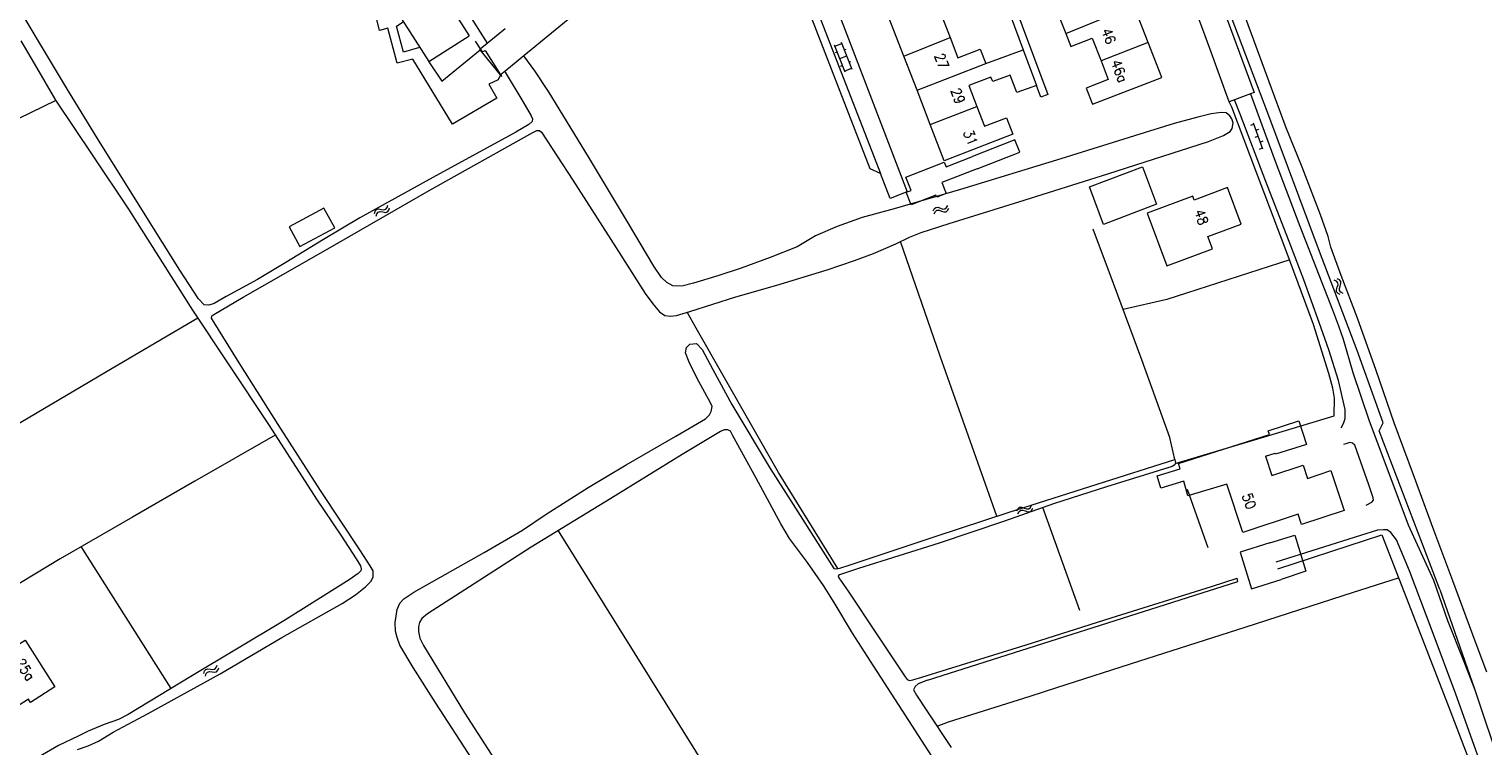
# Model space of a CAD drawing. Header units: metres. Extents: x 189705 to 199106, y 581686 to 588448.
# Tile 375 of 555: x 195532 to 195763, y 587308 to 587422. Entities that reach past the tile are written whole.
import ezdxf

# ---------------------------------------------------------------- set-up
doc = ezdxf.new("R2010")
doc.units = ezdxf.units.M
doc.layers.add('B-WA-OG-GBKN-G', color=7, linetype='Continuous', lineweight=18)
doc.styles.add('Style-STANDARD', font='STANDARD.shx')

msp = doc.modelspace()

# ---------------------------------------------------------------- linework, layer by layer
at = {"layer": 'B-WA-OG-GBKN-G'}
for p, q in [((195661.607, 587415.146), (195659.938, 587419.432)), ((195660.01, 587419.246), (195661.129, 587419.681)), ((195662.726, 587415.581), (195661.056, 587419.867)), ((195660.076, 587418.251), (195660.355, 587418.36)), ((195660.773, 587417.289), (195661.891, 587417.724)), ((195661.51, 587418.703), (195661.789, 587418.812)), ((195662.271, 587416.748), (195662.551, 587416.857)), ((195660.91, 587416.11), (195661.189, 587416.219)), ((195661.535, 587415.332), (195662.653, 587415.767)), ((195725.935, 587406.719), (195726.405, 587406.889)), ((195727.837, 587402.941), (195726.337, 587407.077)), ((195726.746, 587405.949), (195727.216, 587406.12)), ((195726.617, 587404.839), (195727.087, 587405.009)), ((195727.299, 587402.959), (195727.769, 587403.129)), ((195727.428, 587404.069), (195727.898, 587404.24)), ((195589.03, 587393.67), (195589.153, 587394.06)), ((195677.703, 587393.667), (195677.901, 587394.024)), ((195587.034, 587392.734), (195587.155, 587393.123)), ((195587.155, 587393.123), (195587.359, 587393.378)), ((195587.295, 587392.312), (195587.42, 587392.7)), ((195587.359, 587393.378), (195587.689, 587393.455)), ((195587.42, 587392.7), (195587.626, 587392.955)), ((195587.626, 587392.955), (195587.944, 587393.029)), ((195587.689, 587393.455), (195588.091, 587393.396)), ((195587.944, 587393.029), (195588.355, 587392.975)), ((195588.091, 587393.396), (195588.496, 587393.337)), ((195588.355, 587392.975), (195588.759, 587392.914)), ((195588.496, 587393.337), (195588.817, 587393.409)), ((195588.759, 587392.914), (195589.08, 587392.985)), ((195588.817, 587393.409), (195589.03, 587393.67)), ((195589.08, 587392.985), (195589.291, 587393.248)), ((195589.291, 587393.248), (195589.415, 587393.638)), ((195675.562, 587393.142), (195675.758, 587393.499)), ((195675.735, 587392.677), (195675.934, 587393.033)), ((195675.758, 587393.499), (195676.008, 587393.71)), ((195675.934, 587393.033), (195676.186, 587393.242)), ((195676.008, 587393.71), (195676.346, 587393.72)), ((195676.186, 587393.242), (195676.512, 587393.252)), ((195676.346, 587393.72), (195676.729, 587393.583)), ((195676.512, 587393.252), (195676.905, 587393.118)), ((195676.729, 587393.583), (195677.114, 587393.446)), ((195676.905, 587393.118), (195677.288, 587392.979)), ((195677.114, 587393.446), (195677.443, 587393.453)), ((195677.288, 587392.979), (195677.617, 587392.986)), ((195677.443, 587393.453), (195677.703, 587393.667)), ((195677.617, 587392.986), (195677.877, 587393.201)), ((195677.877, 587393.201), (195678.074, 587393.559)), ((195739.974, 587382.192), (195739.61, 587382.378)), ((195739.515, 587382.003), (195739.15, 587382.189)), ((195739.507, 587380.646), (195739.632, 587381.033)), ((195739.529, 587380.308), (195739.507, 587380.646)), ((195739.737, 587381.751), (195739.515, 587382.003)), ((195739.748, 587380.065), (195739.529, 587380.308)), ((195739.632, 587381.033), (195739.755, 587381.422)), ((195739.755, 587381.422), (195739.737, 587381.751)), ((195740.111, 587379.881), (195739.748, 587380.065)), ((195739.969, 587380.827), (195740.09, 587381.224)), ((195739.99, 587380.502), (195739.969, 587380.827)), ((195740.198, 587381.941), (195739.974, 587382.192)), ((195740.208, 587380.256), (195739.99, 587380.502)), ((195740.09, 587381.224), (195740.216, 587381.612)), ((195740.216, 587381.612), (195740.198, 587381.941)), ((195740.571, 587380.07), (195740.208, 587380.256)), ((195688.842, 587345.591), (195689.038, 587345.949)), ((195689.016, 587345.126), (195689.214, 587345.482)), ((195689.038, 587345.949), (195689.288, 587346.16)), ((195689.214, 587345.482), (195689.467, 587345.692)), ((195689.288, 587346.16), (195689.627, 587346.17)), ((195689.467, 587345.692), (195689.793, 587345.702)), ((195689.627, 587346.17), (195690.01, 587346.033)), ((195689.793, 587345.702), (195690.185, 587345.568)), ((195690.01, 587346.033), (195690.394, 587345.896)), ((195690.185, 587345.568), (195690.569, 587345.429)), ((195690.394, 587345.896), (195690.723, 587345.904)), ((195690.569, 587345.429), (195690.898, 587345.437)), ((195690.723, 587345.904), (195690.983, 587346.118)), ((195690.898, 587345.437), (195691.157, 587345.652)), ((195690.983, 587346.118), (195691.181, 587346.476)), ((195691.157, 587345.652), (195691.355, 587346.01)), ((195559.968, 587319.803), (195560.089, 587320.192)), ((195560.089, 587320.192), (195560.292, 587320.448)), ((195560.292, 587320.448), (195560.622, 587320.525)), ((195560.354, 587319.769), (195560.56, 587320.025)), ((195560.56, 587320.025), (195560.878, 587320.1)), ((195560.622, 587320.525), (195561.024, 587320.467)), ((195560.878, 587320.1), (195561.289, 587320.046)), ((195561.024, 587320.467), (195561.429, 587320.409)), ((195561.289, 587320.046), (195561.692, 587319.986)), ((195561.429, 587320.409), (195561.75, 587320.482)), ((195561.692, 587319.986), (195562.013, 587320.059)), ((195561.75, 587320.482), (195561.962, 587320.743)), ((195561.962, 587320.743), (195562.084, 587321.133)), ((195562.013, 587320.059), (195562.225, 587320.322)), ((195562.225, 587320.322), (195562.347, 587320.712)), ((195560.231, 587319.381), (195560.354, 587319.769))]:
    msp.add_line(p, q, dxfattribs=at)
at = {"layer": 'B-WA-OG-GBKN-G', "flags": 128}
for points in [[(195680.428, 587447.014), (195686.398, 587431.586), (195686.398, 587427.985), (195689.848, 587418.679)], [(195681.548, 587447.445), (195687.598, 587431.81), (195687.598, 587428.2), (195693.755, 587411.593), (195692.63, 587411.176), (195691.943, 587413.028)], [(195655.581, 587437.58), (195661.636, 587421.809), (195671.469, 587396.159)], [(195607.022, 587414.723), (195606.629, 587413.956), (195605.153, 587413.229), (195606.425, 587411.003), (195599.376, 587406.891), (195593.094, 587417.233), (195590.61, 587416.563), (195589.147, 587422.099), (195587.836, 587421.753), (195587.379, 587423.482), (195588.053, 587423.66), (195587.472, 587425.859), (195585.274, 587425.278), (195583.383, 587434.171), (195590.236, 587435.628), (195590.814, 587434.722)], [(195590.814, 587434.722), (195592.534, 587435.82), (195602.049, 587420.912)], [(195667.24, 587399.102), (195665.611, 587399.82), (195652.318, 587434.06), (195653.038, 587435.694)], [(195653.038, 587435.694), (195667.24, 587399.102)], [(195586.118, 587431.725), (195595.638, 587416.842), (195602.049, 587420.912)], [(195722.471, 587410.463), (195719.455, 587418.893), (195715.026, 587430.823), (195715.159, 587430.872)], [(195722.336, 587430.903), (195721.259, 587425.952), (195726.438, 587411.922), (195725.891, 587411.721)], [(195755.885, 587333.097), (195746.253, 587358.292), (195746.917, 587359.523), (195742.782, 587371.032), (195736.839, 587386.717), (195728.613, 587408.656), (195721.629, 587427.088), (195724.428, 587431.332), (195727.248, 587432.468)], [(195607.668, 587415.253), (195607.721, 587415.165), (195610.531, 587410.492), (195611.841, 587408.231), (195612.092, 587407.757), (195612.008, 587407.338), (195611.479, 587406.864), (195609.443, 587405.608), (195596.272, 587398.426), (195584.694, 587392.053), (195578.967, 587388.632), (195572.972, 587384.976), (195568.5, 587382.252), (195563.537, 587379.573), (195561.626, 587378.466), (195560.789, 587378.187), (195560.037, 587378.27), (195559.116, 587379.191), (195556.189, 587383.74), (195550.708, 587392.534), (195543.133, 587404.651), (195538.516, 587412.132), (195534.752, 587418.467), (195528.268, 587429.323)], [(195697.793, 587428.3), (195699.084, 587424.97), (195695.681, 587423.651), (195696.593, 587421.297)], [(195601.655, 587424.826), (195604.917, 587419.747)], [(195619.47, 587424.943), (195610.709, 587417.75)], [(195670.927, 587417.71), (195668.63, 587423.662), (195669.774, 587424.104)], [(195680.457, 587425.352), (195676.976, 587424.006), (195678.28, 587420.632)], [(195696.593, 587421.297), (195707.398, 587425.667)], [(195709.648, 587419.866), (195707.398, 587425.667)], [(195763.356, 587320.022), (195761.645, 587324.481), (195757.937, 587334.502), (195754.935, 587342.53), (195751.698, 587351.283), (195748.669, 587359.543), (195745.785, 587367.827), (195742.828, 587376.115), (195740.223, 587382.895), (195738.633, 587387.415), (195738.186, 587389.085), (195736.964, 587392.542), (195734.055, 587400.072), (195731.522, 587406.34), (195728.825, 587413.615), (195726.033, 587421.242), (195724.982, 587424.074)], [(195594.169, 587419.04), (195591.632, 587418.336), (195590.539, 587422.45), (195591.591, 587423.114)], [(195604.917, 587419.747), (195607.734, 587422.059)], [(195530.984, 587420.119), (195533.091, 587416.538), (195536.465, 587410.706), (195542.394, 587401.903), (195548.048, 587393.436), (195558.207, 587377.396), (195563.829, 587368.908), (195570.316, 587359.106), (195577.832, 587347.463), (195581.694, 587341.712), (195584.148, 587337.972), (195584.818, 587336.856), (195584.929, 587336.41), (195584.873, 587336.075), (195584.427, 587335.628), (195583.005, 587334.624), (195572.641, 587328.165), (195557.945, 587319.311), (195547.983, 587313.299), (195546.45, 587312.49), (195544.191, 587311.708), (195541.671, 587310.657), (195540.054, 587309.875), (195536.959, 587308.368), (195533.167, 587306.164)], [(195602.975, 587420.046), (195603.799, 587418.829)], [(195603.799, 587418.829), (195604.917, 587419.747)], [(195670.927, 587417.71), (195678.28, 587420.632)], [(195678.28, 587420.632), (195679.516, 587417.436), (195683.031, 587418.795), (195683.911, 587416.52)], [(195696.593, 587421.297), (195697.407, 587419.198), (195700.799, 587420.513), (195702.188, 587416.931)], [(195702.188, 587416.931), (195703.328, 587413.989), (195699.818, 587412.628), (195700.814, 587410.059), (195711.801, 587414.318), (195709.648, 587419.866)], [(195709.648, 587419.866), (195702.188, 587416.931)], [(195595.667, 587416.803), (195597.715, 587413.726), (195603.783, 587418.667)], [(195603.783, 587418.667), (195603.711, 587418.756), (195603.799, 587418.829)], [(195607.022, 587414.723), (195603.783, 587418.667)], [(195603.799, 587418.829), (195604.117, 587418.359), (195604.573, 587418.559), (195607.022, 587414.723)], [(195610.709, 587417.75), (195607.668, 587415.253)], [(195673.703, 587389.747), (195678.136, 587391.142), (195689.158, 587394.594), (195703.245, 587399.05), (195719.195, 587404.173), (195721.602, 587405.086), (195722.662, 587405.756), (195722.968, 587406.203), (195723.108, 587407.096), (195722.913, 587407.765), (195722.606, 587408.212), (195722.02, 587408.686), (195721.24, 587408.77), (195719.622, 587408.519), (195717.503, 587408.016), (195713.788, 587407.015), (195707.514, 587405.034), (195695.819, 587401.411), (195679.895, 587396.567), (195669.374, 587393.474), (195664.348, 587392.086), (195660.388, 587390.663), (195656.93, 587389.184), (195655.341, 587388.235), (195654.03, 587387.454), (195649.751, 587385.76), (195645.123, 587384.058), (195641.467, 587382.869), (195637.592, 587381.697), (195635.723, 587381.223), (195634.301, 587381.279), (195633.381, 587381.781), (195632.517, 587382.59), (195631.318, 587384.404), (195627.116, 587391.399), (195620.969, 587401.703), (195614.71, 587411.946), (195612.429, 587415.338), (195610.709, 587417.75)], [(195673.022, 587412.283), (195670.927, 587417.71)], [(195683.911, 587416.52), (195689.848, 587418.679)], [(195689.848, 587418.679), (195691.943, 587413.028)], [(195607.668, 587415.253), (195607.022, 587414.723)], [(195607.022, 587414.723), (195607.196, 587414.437)], [(195673.022, 587412.283), (195683.911, 587416.52)], [(195691.943, 587413.028), (195688.865, 587411.899), (195687.777, 587414.674), (195685.057, 587413.658), (195684.74, 587414.375)], [(195675.126, 587406.833), (195673.022, 587412.283)], [(195684.74, 587414.375), (195681.24, 587413.022), (195682.522, 587409.707)], [(195471.374, 587375.464), (195477.98, 587378.902), (195487.451, 587384.005), (195502.651, 587392.643), (195517.711, 587400.866), (195530.705, 587407.87), (195536.498, 587410.657)], [(195723.342, 587410.783), (195722.471, 587410.463)], [(195722.933, 587409.573), (195722.471, 587410.463)], [(195725.891, 587411.721), (195723.342, 587410.783)], [(195740.251, 587358.729), (195740.621, 587359.412), (195740.905, 587360.237), (195740.905, 587361.631), (195739.799, 587366.258), (195738.27, 587371.105), (195736.735, 587375.458), (195734.35, 587382.215), (195732.254, 587387.607), (195728.309, 587397.83), (195724.25, 587408.474), (195723.342, 587410.783)], [(195725.891, 587411.721), (195727.1, 587408.394), (195729.764, 587401.042), (195733.682, 587390.71), (195738.875, 587377.452), (195739.805, 587374.918), (195740.573, 587372.784), (195742.108, 587367.521), (195744.686, 587359.837), (195746.989, 587353.692), (195750.875, 587343.356), (195754.895, 587334.573), (195757.087, 587328.203), (195759.589, 587321.945), (195761.425, 587317.219)], [(195675.126, 587406.833), (195682.522, 587409.707)], [(195682.522, 587409.707), (195683.729, 587406.584), (195687.187, 587407.921), (195688.202, 587405.295), (195677.341, 587401.095), (195675.126, 587406.833)], [(195713.946, 587353.093), (195727.04, 587357.03), (195739.132, 587360.665), (195739.173, 587363.466), (195738.924, 587365.026), (195738.316, 587367.381), (195735.842, 587375.135), (195731.546, 587386.831), (195726.808, 587399.262), (195722.933, 587409.573)], [(195539.972, 587307.731), (195541.645, 587308.317), (195543.262, 587309.07), (195545.605, 587310.465), (195551.167, 587313.471), (195562.555, 587319.767), (195572.354, 587325.501), (195581.93, 587330.906), (195584.008, 587332.291), (195585.625, 587333.547), (195586.489, 587334.44), (195586.796, 587335.138), (195586.824, 587336.059), (195586.35, 587336.868), (195584.705, 587339.407), (195578.47, 587348.812), (195571.785, 587359.291), (195565.606, 587369.039), (195561.353, 587375.852), (195561.214, 587376.131), (195561.27, 587376.494), (195561.548, 587376.745), (195566.233, 587379.452), (195579.622, 587387.139), (195595.713, 587396.386), (195612.133, 587405.601), (195612.747, 587405.88), (195613.193, 587405.88), (195613.528, 587405.657), (195618.453, 587398.014), (195625.323, 587387.288), (195629.941, 587380.077), (195631.14, 587378.402), (195632.199, 587377.119), (195633.036, 587376.561), (195633.956, 587376.449), (195634.876, 587376.588), (195636.995, 587377.175), (195644.288, 587379.543), (195650.816, 587381.389), (195658.791, 587383.817), (195663.12, 587385.261), (195666.104, 587386.377), (195669.645, 587387.912)], [(195682.553, 587399.835), (195689.3, 587402.485), (195688.547, 587404.401), (195681.8, 587401.752)], [(195671.469, 587396.159), (195672.072, 587396.395), (195671.239, 587398.515), (195677.31, 587400.9), (195677.621, 587400.11), (195681.8, 587401.752)], [(195671.317, 587396.099), (195668.787, 587395.116), (195667.24, 587399.102)], [(195682.553, 587399.835), (195676.955, 587397.636), (195677.641, 587395.889), (195676.152, 587395.304), (195676.026, 587395.626), (195672.107, 587394.087), (195671.317, 587396.099)], [(195702.586, 587391.01), (195700.335, 587396.953), (195708.733, 587400.133), (195710.983, 587394.19), (195702.586, 587391.01)], [(195671.317, 587396.099), (195671.469, 587396.159)], [(195724.389, 587391.071), (195722.244, 587396.853), (195716.952, 587394.874), (195716.717, 587395.504), (195709.483, 587392.793), (195712.621, 587384.427), (195719.849, 587387.138), (195719.116, 587389.093), (195724.389, 587391.071)], [(195575.178, 587387.509), (195580.757, 587390.444), (195579.008, 587393.585), (195573.486, 587390.621), (195575.178, 587387.509)], [(195669.645, 587387.912), (195671.806, 587388.994), (195673.703, 587389.747)], [(195713.883, 587353.753), (195713.104, 587357.226), (195708.647, 587369.55), (195704.153, 587381.653), (195700.916, 587390.271)], [(195685.694, 587344.751), (195676.711, 587370.095), (195670.377, 587388.278)], [(195732.085, 587385.363), (195715.755, 587380.124), (195712.617, 587379.077), (195705.69, 587377.513)], [(195559.031, 587376.152), (195545.462, 587368.153), (195529.838, 587358.907), (195512.226, 587348.623), (195502.195, 587342.675)], [(195660.49, 587336.43), (195651.062, 587351.691), (195638.021, 587374.558), (195636.605, 587377.067)], [(195602.529, 587306.229), (195596.77, 587315.077), (195593.155, 587320.75), (195591.064, 587324.294), (195590.618, 587325.494), (195590.367, 587326.526), (195590.313, 587327.887), (195590.619, 587329.924), (195591.036, 587330.952), (195591.705, 587331.622), (195593.267, 587332.682), (195604.404, 587338.974), (195610.469, 587342.532), (195614.261, 587345.071), (195620.914, 587349.275), (195626.927, 587352.867), (195634.807, 587357.434), (195639.5, 587360.183), (195640.113, 587360.825), (195640.42, 587361.355), (195640.531, 587362.136), (195640.308, 587362.722), (195638.164, 587366.567), (195636.885, 587369.151), (195636.3, 587370.63), (195636.467, 587371.467), (195637.024, 587371.998), (195638.084, 587372.109), (195638.948, 587371.188), (195640.649, 587368.008), (195643.655, 587362.465), (195649.721, 587352.322), (195653.026, 587347.155), (195657.738, 587339.789), (195659.849, 587336.428), (195660.24, 587336.372), (195660.965, 587336.54), (195662.247, 587336.958), (195675.919, 587341.5), (195687.638, 587345.398), (195701.584, 587349.798), (195713.883, 587353.753), (195713.995, 587353.278), (195713.883, 587352.86), (195713.437, 587352.636), (195703.037, 587349.4), (195694.642, 587346.705), (195686.891, 587343.942), (195676.507, 587340.464)], [(195728.864, 587357.686), (195728.676, 587358.273), (195733.556, 587359.835), (195734.741, 587356.131), (195729.861, 587354.569), (195729.801, 587354.755)], [(195571.285, 587357.604), (195558.567, 587350.271), (195548.66, 587344.566), (195537.192, 587337.995), (195521.362, 587328.39), (195504.4, 587318.591)], [(195676.887, 587304.299), (195670.679, 587313.961), (195666.141, 587321.011), (195662.81, 587326.172), (195659.91, 587331.027), (195658.181, 587333.734), (195655.68, 587337.406), (195652.836, 587341.201), (195651.454, 587343.519), (195647.523, 587350.747), (195643.796, 587357.564), (195643.434, 587358.206), (195643.015, 587358.457), (195642.43, 587358.457), (195641.872, 587358.15), (195635.794, 587354.523)], [(195722.11, 587349.813), (195715.967, 587347.952), (195715.314, 587350.274), (195711.67, 587349.204), (195711.071, 587351.145), (195714.716, 587352.234), (195714.444, 587353.068), (195728.864, 587357.686)], [(195728.245, 587354.242), (195729.801, 587354.755)], [(195744.223, 587346.494), (195745.104, 587346.978), (195745.36, 587347.291), (195745.303, 587347.632), (195744.621, 587349.709), (195742.439, 587355.976), (195742.069, 587356.318), (195741.614, 587356.403), (195740.989, 587356.204), (195740.619, 587356.09)], [(195635.794, 587354.523), (195624.496, 587347.532), (195611.887, 587339.818), (195595.438, 587329.236), (195594.546, 587328.539), (195594.156, 587327.897), (195593.989, 587327.227), (195593.989, 587326.446), (195594.24, 587325.413), (195594.797, 587324.241), (195601.288, 587313.579), (195608.72, 587302.078)], [(195728.245, 587354.242), (195729.27, 587351.185), (195734.223, 587352.846), (195734.932, 587350.732), (195738.598, 587351.962), (195740.712, 587345.66), (195733.982, 587343.403), (195733.426, 587345.062), (195724.686, 587342.13), (195722.11, 587349.813)], [(195715.846, 587349.032), (195719.09, 587339.776)], [(195698.823, 587329.804), (195692.98, 587346.113)], [(195616.17, 587342.438), (195633.098, 587315.216), (195647.255, 587292.473), (195648.58, 587290.201)], [(195728.948, 587340.507), (195732.885, 587341.712), (195734.662, 587336.033), (195730.748, 587334.71)], [(195785.516, 587231.793), (195786.37, 587232.981), (195786.74, 587234.318), (195786.825, 587235.74), (195786.342, 587238.158), (195785.097, 587242.379), (195783.363, 587247.386), (195779.363, 587258.034), (195775.93, 587267.514), (195772.837, 587276.146), (195768.408, 587288.554), (195765.683, 587296.048), (195762.049, 587306.327), (195758.447, 587316.491), (195754.645, 587326.54), (195751.099, 587336.052), (195749.032, 587340.979), (195748.094, 587342.173), (195747.554, 587342.572), (195746.957, 587342.6), (195746.019, 587342.515), (195743.29, 587341.661), (195729.905, 587337.426)], [(195730.231, 587336.375), (195744.12, 587340.94), (195746.699, 587341.785), (195752.086, 587327.916), (195757.464, 587314.028), (195762.846, 587299.938), (195768.063, 587285.687), (195769.331, 587281.769)], [(195554.783, 587317.403), (195540.556, 587339.923)], [(195676.507, 587340.464), (195663.736, 587336.427), (195660.733, 587335.455), (195660.538, 587335.287), (195660.622, 587334.98), (195662.128, 587332.86), (195666.604, 587326.107), (195671.121, 587319.243), (195671.484, 587318.825), (195671.846, 587318.658), (195672.376, 587318.769), (195673.798, 587319.216), (195677.841, 587320.471), (195690.31, 587324.343), (195703.779, 587328.606), (195719.674, 587333.594), (195723.754, 587334.898)], [(195728.948, 587340.507), (195724.224, 587339.04), (195726.024, 587333.243), (195730.748, 587334.71)], [(195674.695, 587318.716), (195723.843, 587334.371), (195723.754, 587334.898)], [(195676.204, 587311.44), (195678.036, 587312.135), (195690.975, 587316.195), (195695.207, 587317.565), (195708.331, 587321.78), (195725.011, 587327.166), (195742.211, 587332.712), (195749.339, 587334.987)], [(195755.885, 587333.097), (195761.425, 587317.219)], [(195522.044, 587318.267), (195528.128, 587322.135), (195527.807, 587322.642), (195531.663, 587325.094), (195536.384, 587317.667), (195532.519, 587315.21), (195532.198, 587315.717), (195526.122, 587311.854), (195522.044, 587318.267)], [(195674.695, 587318.716), (195673.217, 587318.158), (195672.716, 587317.711), (195672.437, 587317.181), (195672.939, 587316.344), (195674.584, 587313.888), (195678.446, 587308.052)], [(195761.425, 587317.219), (195763.017, 587312.44), (195766.965, 587300.741), (195771.876, 587286.12), (195774.713, 587278.291), (195779.369, 587265.709), (195784.592, 587251.995), (195789.822, 587237.553), (195790.633, 587235.342), (195791.258, 587234.374), (195791.969, 587233.72), (195792.77, 587233.557)]]:
    msp.add_lwpolyline(points, dxfattribs=at)

# ---------------------------------------------------------------- texts
at = {"layer": 'B-WA-OG-GBKN-G', "style": 'Style-STANDARD'}
for s, rotation, p in [('46', 291.22677, (195702.193, 587421.74)), ('27', 291.22677, (195675.735, 587417.771)), ('46a', 291.22677, (195703.684, 587416.748)), ('29', 291.22677, (195678.306, 587412.256)), ('31', 291.09921, (195680.324, 587405.629)), ('48', 289.7579, (195716.914, 587393.076)), ('50', 288.54367, (195724.516, 587348.049)), ('25a', 302.4668, (195530.034, 587321.532))]:
    msp.add_text(s, height=1.6, rotation=rotation, dxfattribs=at).set_placement(p)

doc.saveas('drawing.dxf')
